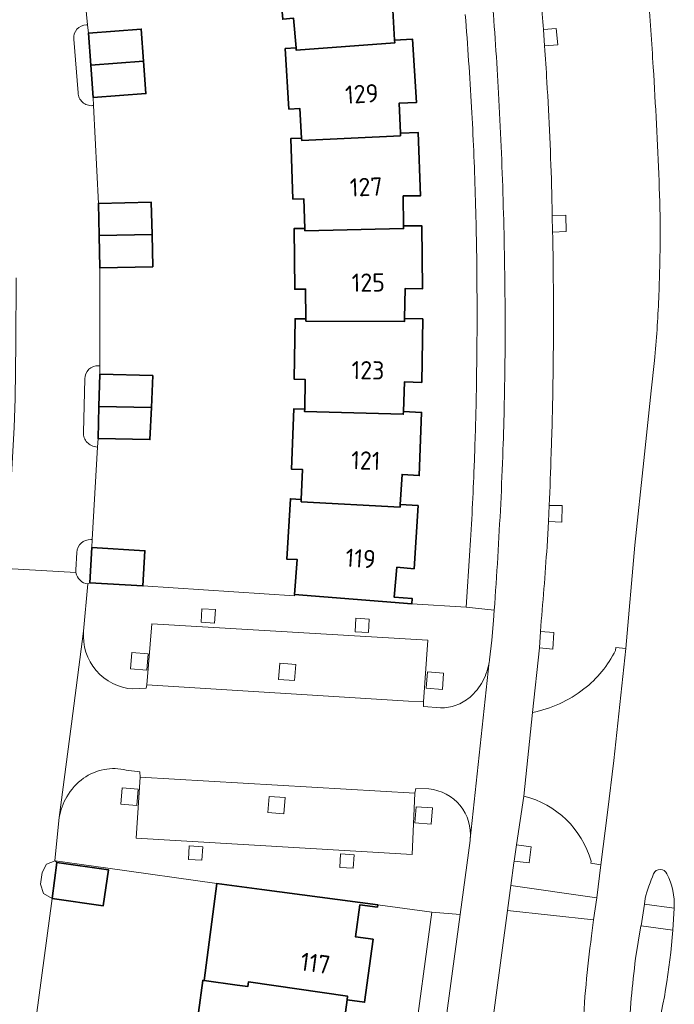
# Model space of a CAD drawing. Extents: x 150256 to 156914, y 461459 to 469481.
# Tile 658 of 731: x 154814 to 154862, y 468110 to 468183. Entities that reach past the tile are written whole.
import ezdxf
from ezdxf.enums import TextEntityAlignment as Align

# ---------------------------------------------------------------- set-up
doc = ezdxf.new("R2010")
doc.units = 0
doc.header["$LTSCALE"] = 0.75
for name, color, linetype, lineweight in [('B-RO-GR-GROENVOORZIENING-GV', 251, 'CONTINUOUS', 18), ('B-RO-IE-TERREINAFSCHEIDING_KUNSTMATIG_MUUR-G', 251, 'IE-TERREINAFSCHEIDING-KUNSTMATIG-DICHT', 18), ('B-RO-OG-BEBOUWING-GV', 6, 'CONTINUOUS', 35), ('B-RO-OG-BEBOUWING-T18', 1, 'CONTINUOUS', 18), ('B-RO-OG-TERREIN_CULTUURSCHEIDING-GV', 251, 'CONTINUOUS', 18), ('B-RO-VH-VERHARDING_ASFALT-GV', 251, 'CONTINUOUS', 18), ('B-RO-VH-VERHARDING_BETONSTRAATSTEEN-GV', 251, 'CONTINUOUS', 18), ('B-RO-VH-VERHARDING_TEGEL-GV', 251, 'CONTINUOUS', 18)]:
    doc.layers.add(name, color=color, linetype=linetype, lineweight=lineweight)
doc.styles.add('NLCS-ISO-M200-T18', font='NLCS-ISO.ttf', dxfattribs={"height": 360})
doc.linetypes.add('IE-TERREINAFSCHEIDING-KUNSTMATIG-DICHT', pattern='A,8,-1,[82,NLCS.SHX,S=0.75,R=90,X=0,Y=0],-1', length=10)

msp = doc.modelspace()

# ---------------------------------------------------------------- linework, layer by layer
at = {"layer": 'B-RO-GR-GROENVOORZIENING-GV'}
for points in [[(154827.018, 468139.431), (154826.959, 468138.432), (154827.957, 468138.373), (154828.016, 468139.372)], [(154827.018, 468139.431), (154826.959, 468138.432), (154827.957, 468138.373), (154828.016, 468139.372)], [(154838.411, 468138.733), (154838.352, 468137.735), (154839.35, 468137.676), (154839.409, 468138.674)], [(154838.411, 468138.733), (154838.352, 468137.735), (154839.35, 468137.676), (154839.409, 468138.674)], [(154821.833, 468136.194), (154821.737, 468134.998), (154822.934, 468134.902), (154823.029, 468136.1)], [(154821.833, 468136.194), (154821.737, 468134.998), (154822.934, 468134.902), (154823.029, 468136.1)], [(154832.775, 468135.409), (154832.68, 468134.212), (154833.877, 468134.117), (154833.972, 468135.314)], [(154832.775, 468135.409), (154832.68, 468134.212), (154833.877, 468134.117), (154833.972, 468135.314)], [(154843.717, 468134.76), (154843.622, 468133.564), (154844.819, 468133.468), (154844.913, 468134.666)], [(154843.717, 468134.76), (154843.622, 468133.564), (154844.819, 468133.468), (154844.913, 468134.666)], [(154821.108, 468126.181), (154821.013, 468124.984), (154822.21, 468124.888), (154822.305, 468126.086)], [(154821.108, 468126.181), (154821.013, 468124.984), (154822.21, 468124.888), (154822.305, 468126.086)], [(154831.988, 468125.556), (154831.892, 468124.359), (154833.089, 468124.263), (154833.184, 468125.461)], [(154831.988, 468125.556), (154831.892, 468124.359), (154833.089, 468124.263), (154833.184, 468125.461)], [(154842.883, 468124.791), (154842.788, 468123.594), (154843.985, 468123.499), (154844.08, 468124.696)], [(154842.883, 468124.791), (154842.788, 468123.594), (154843.985, 468123.499), (154844.08, 468124.696)], [(154826.083, 468121.888), (154826.024, 468120.89), (154827.022, 468120.831), (154827.081, 468121.829)], [(154826.083, 468121.888), (154826.024, 468120.89), (154827.022, 468120.831), (154827.081, 468121.829)], [(154837.281, 468121.297), (154837.222, 468120.298), (154838.22, 468120.239), (154838.279, 468121.238)], [(154837.281, 468121.297), (154837.222, 468120.298), (154838.22, 468120.239), (154838.279, 468121.238)]]:
    msp.add_lwpolyline(points, close=True, dxfattribs=at)
at = {"layer": 'B-RO-IE-TERREINAFSCHEIDING_KUNSTMATIG_MUUR-G'}
for points in [[(154833.873, 468140.381), (154822.644, 468141.12)], [(154833.873, 468140.381), (154822.644, 468141.12)], [(154833.881, 468140.482), (154833.873, 468140.381)], [(154833.881, 468140.482), (154833.873, 468140.381)], [(154828.129, 468119.117), (154820.041, 468120.242)], [(154828.129, 468119.117), (154820.041, 468120.242)]]:
    msp.add_lwpolyline(points, dxfattribs=at)
at = {"layer": 'B-RO-OG-BEBOUWING-GV'}
for points in [[(154840.675, 468188.325), (154840.692, 468188.121), (154833.436, 468187.417), (154833.417, 468187.586), (154832.623, 468187.519), (154833.004, 468183.05), (154833.8, 468183.118), (154833.987, 468180.925), (154834.001, 468180.755), (154841.294, 468181.294), (154841.282, 468181.498), (154841.148, 468183.708), (154842.423, 468183.778), (154842.023, 468188.431)], [(154840.675, 468188.325), (154840.692, 468188.121), (154833.436, 468187.417), (154833.417, 468187.586), (154832.623, 468187.519), (154833.004, 468183.05), (154833.8, 468183.118), (154833.987, 468180.925), (154834.001, 468180.755), (154841.294, 468181.294), (154841.282, 468181.498), (154841.148, 468183.708), (154842.423, 468183.778), (154842.023, 468188.431)], [(154818.79, 468179.644), (154822.699, 468179.933), (154822.524, 468182.315), (154818.615, 468182.028)], [(154818.79, 468179.644), (154822.699, 468179.933), (154822.524, 468182.315), (154818.615, 468182.028)], [(154841.282, 468181.498), (154841.294, 468181.294), (154834.001, 468180.755), (154833.987, 468180.925), (154833.192, 468180.876), (154833.462, 468176.399), (154834.261, 468176.448), (154834.395, 468174.25), (154834.405, 468174.08), (154841.714, 468174.425), (154841.707, 468174.624), (154841.624, 468176.838), (154842.902, 468176.878), (154842.609, 468181.572)], [(154841.282, 468181.498), (154841.294, 468181.294), (154834.001, 468180.755), (154833.987, 468180.925), (154833.192, 468180.876), (154833.462, 468176.399), (154834.261, 468176.448), (154834.395, 468174.25), (154834.405, 468174.08), (154841.714, 468174.425), (154841.707, 468174.624), (154841.624, 468176.838), (154842.902, 468176.878), (154842.609, 468181.572)], [(154822.699, 468179.933), (154818.79, 468179.644), (154818.965, 468177.262), (154822.874, 468177.549)], [(154822.699, 468179.933), (154818.79, 468179.644), (154818.965, 468177.262), (154822.874, 468177.549)], [(154841.707, 468174.624), (154841.714, 468174.425), (154834.405, 468174.08), (154834.395, 468174.25), (154833.597, 468174.222), (154833.758, 468169.739), (154834.558, 468169.769), (154834.636, 468167.568), (154834.642, 468167.397), (154841.946, 468167.561), (154841.944, 468167.763), (154841.92, 468169.982), (154843.2, 468169.988), (154843.031, 468174.667)], [(154841.707, 468174.624), (154841.714, 468174.425), (154834.405, 468174.08), (154834.395, 468174.25), (154833.597, 468174.222), (154833.758, 468169.739), (154834.558, 468169.769), (154834.636, 468167.568), (154834.642, 468167.397), (154841.946, 468167.561), (154841.944, 468167.763), (154841.92, 468169.982), (154843.2, 468169.988), (154843.031, 468174.667)], [(154819.404, 468167.039), (154823.323, 468167.123), (154823.27, 468169.505), (154819.351, 468169.418)], [(154819.404, 468167.039), (154823.323, 468167.123), (154823.27, 468169.505), (154819.351, 468169.418)], [(154841.944, 468167.763), (154841.946, 468167.561), (154834.642, 468167.397), (154834.636, 468167.568), (154833.839, 468167.559), (154833.888, 468163.074), (154834.688, 468163.083), (154834.713, 468160.881), (154834.715, 468160.711), (154842.019, 468160.698), (154842.022, 468160.903), (154842.057, 468163.119), (154843.335, 468163.091), (154843.29, 468167.771)], [(154841.944, 468167.763), (154841.946, 468167.561), (154834.642, 468167.397), (154834.636, 468167.568), (154833.839, 468167.559), (154833.888, 468163.074), (154834.688, 468163.083), (154834.713, 468160.881), (154834.715, 468160.711), (154842.019, 468160.698), (154842.022, 468160.903), (154842.057, 468163.119), (154843.335, 468163.091), (154843.29, 468167.771)], [(154823.323, 468167.123), (154819.404, 468167.039), (154819.457, 468164.647), (154823.376, 468164.734)], [(154823.323, 468167.123), (154819.404, 468167.039), (154819.457, 468164.647), (154823.376, 468164.734)], [(154842.022, 468160.903), (154842.019, 468160.698), (154834.715, 468160.711), (154834.713, 468160.881), (154833.915, 468160.893), (154833.855, 468156.408), (154834.655, 468156.398), (154834.625, 468154.196), (154834.623, 468154.024), (154841.922, 468153.821), (154841.93, 468154.024), (154842.017, 468156.231), (154843.294, 468156.181), (154843.359, 468160.876)], [(154842.022, 468160.903), (154842.019, 468160.698), (154834.715, 468160.711), (154834.713, 468160.881), (154833.915, 468160.893), (154833.855, 468156.408), (154834.655, 468156.398), (154834.625, 468154.196), (154834.623, 468154.024), (154841.922, 468153.821), (154841.93, 468154.024), (154842.017, 468156.231), (154843.294, 468156.181), (154843.359, 468160.876)], [(154819.459, 468156.786), (154819.394, 468154.397), (154823.275, 468154.334), (154823.378, 468156.68)], [(154819.459, 468156.786), (154819.394, 468154.397), (154823.275, 468154.334), (154823.378, 468156.68)], [(154819.394, 468154.397), (154819.33, 468152.019), (154823.17, 468151.946), (154823.275, 468154.334)], [(154819.394, 468154.397), (154819.33, 468152.019), (154823.17, 468151.946), (154823.275, 468154.334)], [(154834.372, 468147.523), (154834.365, 468147.352), (154841.685, 468146.961), (154841.697, 468147.158), (154841.832, 468149.374), (154843.11, 468149.289), (154843.276, 468153.965), (154841.93, 468154.024), (154841.922, 468153.821), (154834.623, 468154.024), (154834.625, 468154.196), (154833.828, 468154.226), (154833.657, 468149.759), (154834.457, 468149.741)], [(154834.372, 468147.523), (154834.365, 468147.352), (154841.685, 468146.961), (154841.697, 468147.158), (154841.832, 468149.374), (154843.11, 468149.289), (154843.276, 468153.965), (154841.93, 468154.024), (154841.922, 468153.821), (154834.623, 468154.024), (154834.625, 468154.196), (154833.828, 468154.226), (154833.657, 468149.759), (154834.457, 468149.741)], [(154841.697, 468147.158), (154841.685, 468146.961), (154834.365, 468147.352), (154834.372, 468147.523), (154833.574, 468147.575), (154833.294, 468143.114), (154834.08, 468143.074), (154833.881, 468140.482), (154842.555, 468139.811), (154842.585, 468140.19), (154841.259, 468140.292), (154841.454, 468142.507), (154842.725, 468142.395), (154843.024, 468147.071)], [(154841.697, 468147.158), (154841.685, 468146.961), (154834.365, 468147.352), (154834.372, 468147.523), (154833.574, 468147.575), (154833.294, 468143.114), (154834.08, 468143.074), (154833.881, 468140.482), (154842.555, 468139.811), (154842.585, 468140.19), (154841.259, 468140.292), (154841.454, 468142.507), (154842.725, 468142.395), (154843.024, 468147.071)], [(154818.869, 468143.955), (154818.72, 468141.348), (154822.644, 468141.12), (154822.793, 468143.731)], [(154818.869, 468143.955), (154818.72, 468141.348), (154822.644, 468141.12), (154822.793, 468143.731)], [(154816.285, 468120.664), (154815.932, 468118.007), (154819.718, 468117.47), (154820.095, 468120.123)], [(154816.285, 468120.664), (154815.932, 468118.007), (154819.718, 468117.47), (154820.095, 468120.123)], [(154830.428, 468111.493), (154830.475, 468111.838), (154837.799, 468110.774), (154837.762, 468110.503), (154839.06, 468110.328), (154839.688, 468114.986), (154838.391, 468115.161), (154838.711, 468117.54), (154840.009, 468117.365), (154840.035, 468117.543), (154831.448, 468118.678), (154828.129, 468119.117), (154827.179, 468111.931), (154829.635, 468111.6)], [(154830.428, 468111.493), (154830.475, 468111.838), (154837.799, 468110.774), (154837.762, 468110.503), (154839.06, 468110.328), (154839.688, 468114.986), (154838.391, 468115.161), (154838.711, 468117.54), (154840.009, 468117.365), (154840.035, 468117.543), (154831.448, 468118.678), (154828.129, 468119.117), (154827.179, 468111.931), (154829.635, 468111.6)], [(154837.762, 468110.503), (154837.799, 468110.774), (154830.475, 468111.838), (154830.428, 468111.493), (154829.635, 468111.6), (154827.179, 468111.931), (154827.084, 468111.944), (154826.765, 468109.578), (154829.316, 468109.233), (154828.736, 468104.94), (154828.712, 468104.762), (154829.505, 468104.655), (154829.549, 468104.98), (154836.873, 468103.916), (154836.839, 468103.665), (154838.137, 468103.49), (154838.763, 468108.128), (154837.465, 468108.304)], [(154837.762, 468110.503), (154837.799, 468110.774), (154830.475, 468111.838), (154830.428, 468111.493), (154829.635, 468111.6), (154827.179, 468111.931), (154827.084, 468111.944), (154826.765, 468109.578), (154829.316, 468109.233), (154828.736, 468104.94), (154828.712, 468104.762), (154829.505, 468104.655), (154829.549, 468104.98), (154836.873, 468103.916), (154836.839, 468103.665), (154838.137, 468103.49), (154838.763, 468108.128), (154837.465, 468108.304)]]:
    msp.add_lwpolyline(points, close=True, dxfattribs=at)
at = {"layer": 'B-RO-OG-TERREIN_CULTUURSCHEIDING-GV'}
for points in [[(154851.912, 468186.939, -0.004745), (154852.298, 468182.282)], [(154851.912, 468186.939, -0.004745), (154852.298, 468182.282)], [(154860.428, 468179.493, 0.005112), (154860.034, 468184.984)], [(154860.428, 468179.493, 0.005112), (154860.034, 468184.984)], [(154852.385, 468181.075, -0.002253), (154852.555, 468178.423)], [(154852.385, 468181.075, -0.002253), (154852.555, 468178.423)], [(154860.858, 468171.076, 0.005232), (154860.428, 468179.493)], [(154860.858, 468171.076, 0.005232), (154860.428, 468179.493)], [(154852.555, 468178.423, -0.008158), (154852.914, 468170.215)], [(154852.555, 468178.423, -0.008158), (154852.914, 468170.215)], [(154860.938, 468167.006, 0.010807), (154860.858, 468171.076)], [(154860.938, 468167.006, 0.010807), (154860.858, 468171.076)], [(154852.982, 468167.305, -0.004989), (154853.042, 468160.89)], [(154852.982, 468167.305, -0.004989), (154853.042, 468160.89)], [(154860.833, 468162.396, 0.010633), (154860.938, 468167.006)], [(154860.833, 468162.396, 0.010633), (154860.938, 468167.006)], [(154860.533, 468157.795, 0.010864), (154860.833, 468162.396)], [(154860.533, 468157.795, 0.010864), (154860.833, 468162.396)], [(154853.042, 468160.89, -0.007123), (154852.922, 468152.468)], [(154853.042, 468160.89, -0.007123), (154852.922, 468152.468)], [(154852.875, 468150.933, -0.003373), (154852.722, 468147.085)], [(154852.875, 468150.933, -0.003373), (154852.722, 468147.085)], [(154852.566, 468144.052, -0.004932), (154852.073, 468137.757)], [(154852.566, 468144.052, -0.004932), (154852.073, 468137.757)], [(154856.624, 468134.792, 0.057647), (154857.632, 468136.352)], [(154856.624, 468134.792, 0.057647), (154857.632, 468136.352)], [(154855.29, 468133.499, 0.057484), (154856.624, 468134.792)], [(154855.29, 468133.499, 0.057484), (154856.624, 468134.792)], [(154853.487, 468132.413, 0.057769), (154855.29, 468133.499)], [(154853.487, 468132.413, 0.057769), (154855.29, 468133.499)], [(154851.486, 468131.761, 0.057854), (154853.487, 468132.413)], [(154851.486, 468131.761, 0.057854), (154853.487, 468132.413)], [(154855.822, 468120.769, 0.266572), (154850.856, 468125.579)], [(154855.822, 468120.769, 0.266572), (154850.856, 468125.579)], [(154855.205, 468108.037, -0.021833), (154855.856, 468115.227)], [(154855.205, 468108.037, -0.021833), (154855.856, 468115.227)]]:
    msp.add_lwpolyline(points, format="xyb", dxfattribs=at)
for points in [[(154852.298, 468182.282), (154852.316, 468182.284), (154853.236, 468182.361), (154853.364, 468181.157), (154852.385, 468181.075)], [(154852.298, 468182.282), (154852.316, 468182.284), (154853.236, 468182.361), (154853.364, 468181.157), (154852.385, 468181.075)], [(154852.914, 468170.215), (154852.956, 468168.534), (154853.964, 468168.562), (154853.976, 468167.343), (154852.982, 468167.305)], [(154852.914, 468170.215), (154852.956, 468168.534), (154853.964, 468168.562), (154853.976, 468167.343), (154852.982, 468167.305)], [(154857.632, 468136.352), (154857.67, 468136.575), (154858.388, 468136.487), (154859.072, 468144.151), (154859.737, 468150.409), (154860.284, 468155.556), (154860.533, 468157.795)], [(154857.632, 468136.352), (154857.67, 468136.575), (154858.388, 468136.487), (154859.072, 468144.151), (154859.737, 468150.409), (154860.284, 468155.556), (154860.533, 468157.795)], [(154852.922, 468152.468), (154852.875, 468150.933)], [(154852.922, 468152.468), (154852.875, 468150.933)], [(154852.722, 468147.085), (154853.691, 468147.07), (154853.659, 468145.85), (154852.664, 468145.887), (154852.566, 468144.052)], [(154852.722, 468147.085), (154853.691, 468147.07), (154853.659, 468145.85), (154852.664, 468145.887), (154852.566, 468144.052)], [(154852.073, 468137.757), (154853.076, 468137.668), (154852.989, 468136.444), (154852.005, 468136.54), (154851.486, 468131.761)], [(154852.073, 468137.757), (154853.076, 468137.668), (154852.989, 468136.444), (154852.005, 468136.54), (154851.486, 468131.761)], [(154850.856, 468125.579), (154850.314, 468121.968)], [(154850.856, 468125.579), (154850.314, 468121.968)], [(154850.314, 468121.968), (154851.401, 468121.825), (154851.234, 468120.636), (154850.135, 468120.77), (154850.114, 468120.633), (154849.89, 468118.956), (154856.242, 468118.057), (154856.556, 468120.496), (154855.81, 468120.608), (154855.822, 468120.769)], [(154850.314, 468121.968), (154851.401, 468121.825), (154851.234, 468120.636), (154850.135, 468120.77), (154850.114, 468120.633), (154849.89, 468118.956), (154856.242, 468118.057), (154856.556, 468120.496), (154855.81, 468120.608), (154855.822, 468120.769)], [(154855.856, 468115.227), (154856, 468116.412), (154849.644, 468117.121), (154847.869, 468103.849), (154848.948, 468103.66), (154848.799, 468102.497), (154847.705, 468102.626), (154845.535, 468086.405), (154846.598, 468086.239), (154846.428, 468085.051), (154845.371, 468085.175), (154842.653, 468064.863), (154843.692, 468064.696), (154843.53, 468063.511), (154842.489, 468063.635), (154841.175, 468053.811), (154840.406, 468048.066)], [(154855.856, 468115.227), (154856, 468116.412), (154849.644, 468117.121), (154847.869, 468103.849), (154848.948, 468103.66), (154848.799, 468102.497), (154847.705, 468102.626), (154845.535, 468086.405), (154846.598, 468086.239), (154846.428, 468085.051), (154845.371, 468085.175), (154842.653, 468064.863), (154843.692, 468064.696), (154843.53, 468063.511), (154842.489, 468063.635), (154841.175, 468053.811), (154840.406, 468048.066)]]:
    msp.add_lwpolyline(points, dxfattribs=at)
at = {"layer": 'B-RO-VH-VERHARDING_ASFALT-GV'}
for points in [[(154852.298, 468182.282, 0.004745), (154851.912, 468186.939)], [(154852.298, 468182.282, 0.004745), (154851.912, 468186.939)], [(154860.034, 468184.984, -0.005112), (154860.428, 468179.493)], [(154860.034, 468184.984, -0.005112), (154860.428, 468179.493)], [(154848.484, 468184.744, -0.006824), (154848.977, 468177.567)], [(154848.977, 468177.567, 0.006824), (154848.484, 468184.744)], [(154848.484, 468184.744, -0.006824), (154848.977, 468177.567)], [(154848.977, 468177.567, 0.006824), (154848.484, 468184.744)], [(154846.512, 468183.387, -0.005831), (154846.974, 468176.535)], [(154846.512, 468183.387, -0.005831), (154846.974, 468176.535)], [(154852.555, 468178.423, 0.002253), (154852.385, 468181.075)], [(154852.555, 468178.423, 0.002253), (154852.385, 468181.075)], [(154860.428, 468179.493, -0.005232), (154860.858, 468171.076)], [(154860.428, 468179.493, -0.005232), (154860.858, 468171.076)], [(154852.914, 468170.215, 0.008158), (154852.555, 468178.423)], [(154852.914, 468170.215, 0.008158), (154852.555, 468178.423)], [(154848.977, 468177.567, -0.006336), (154849.315, 468169.677)], [(154849.315, 468169.677, 0.006336), (154848.977, 468177.567)], [(154848.977, 468177.567, -0.006336), (154849.315, 468169.677)], [(154849.315, 468169.677, 0.006336), (154848.977, 468177.567)], [(154846.974, 468176.535, -0.006649), (154847.255, 468170.067)], [(154846.974, 468176.535, -0.006649), (154847.255, 468170.067)], [(154860.858, 468171.076, -0.010807), (154860.938, 468167.006)], [(154860.858, 468171.076, -0.010807), (154860.938, 468167.006)], [(154847.255, 468170.067, -0.006201), (154847.378, 468163.454)], [(154847.255, 468170.067, -0.006201), (154847.378, 468163.454)], [(154849.315, 468169.677, -0.006152), (154849.46, 468161.712)], [(154849.46, 468161.712, 0.006152), (154849.315, 468169.677)], [(154849.315, 468169.677, -0.006152), (154849.46, 468161.712)], [(154849.46, 468161.712, 0.006152), (154849.315, 468169.677)], [(154853.042, 468160.89, 0.004989), (154852.982, 468167.305)], [(154853.042, 468160.89, 0.004989), (154852.982, 468167.305)], [(154860.938, 468167.006, -0.010633), (154860.833, 468162.396)], [(154860.938, 468167.006, -0.010633), (154860.833, 468162.396)], [(154847.378, 468163.454, -0.00575), (154847.342, 468156.15)], [(154847.378, 468163.454, -0.00575), (154847.342, 468156.15)], [(154860.833, 468162.396, -0.010864), (154860.533, 468157.795)], [(154860.833, 468162.396, -0.010864), (154860.533, 468157.795)], [(154849.46, 468161.712, -0.007082), (154849.402, 468154.651)], [(154849.402, 468154.651, 0.007082), (154849.46, 468161.712)], [(154849.46, 468161.712, -0.007082), (154849.402, 468154.651)], [(154849.402, 468154.651, 0.007082), (154849.46, 468161.712)], [(154852.922, 468152.468, 0.007123), (154853.042, 468160.89)], [(154852.922, 468152.468, 0.007123), (154853.042, 468160.89)], [(154847.342, 468156.15, -0.00459), (154847.222, 468151.36)], [(154847.342, 468156.15, -0.00459), (154847.222, 468151.36)], [(154849.402, 468154.651, -0.003197), (154849.305, 468151.204)], [(154849.305, 468151.204, 0.003197), (154849.402, 468154.651)], [(154849.402, 468154.651, -0.003197), (154849.305, 468151.204)], [(154849.305, 468151.204, 0.003197), (154849.402, 468154.651)], [(154847.222, 468151.36, -0.002143), (154847.171, 468149.945)], [(154847.222, 468151.36, -0.002143), (154847.171, 468149.945)], [(154849.305, 468151.204, -0.003726), (154849.134, 468147.186)], [(154849.134, 468147.186, 0.003726), (154849.305, 468151.204)], [(154849.305, 468151.204, -0.003726), (154849.134, 468147.186)], [(154849.134, 468147.186, 0.003726), (154849.305, 468151.204)], [(154852.722, 468147.085, 0.003373), (154852.875, 468150.933)], [(154852.722, 468147.085, 0.003373), (154852.875, 468150.933)], [(154847.171, 468149.945, -0.00564), (154846.862, 468143.746)], [(154847.171, 468149.945, -0.00564), (154846.862, 468143.746)], [(154849.134, 468147.186, -0.005589), (154848.656, 468139.32)], [(154848.656, 468139.32, 0.005589), (154849.134, 468147.186)], [(154849.134, 468147.186, -0.005589), (154848.656, 468139.32)], [(154848.656, 468139.32, 0.005589), (154849.134, 468147.186)], [(154852.073, 468137.757, 0.004932), (154852.566, 468144.052)], [(154852.073, 468137.757, 0.004932), (154852.566, 468144.052)], [(154860.452, 468119.828, -0.666338), (154861.444, 468119.817)], [(154860.452, 468119.828, -0.666338), (154861.444, 468119.817)], [(154859.819, 468117.992, -0.029795), (154860.452, 468119.828)], [(154859.819, 468117.992, -0.029795), (154860.452, 468119.828)], [(154861.444, 468119.817, -0.123547), (154861.985, 468117.285)], [(154861.444, 468119.817, -0.123547), (154861.985, 468117.285)], [(154855.856, 468115.227, 0.021833), (154855.205, 468108.037)], [(154855.856, 468115.227, 0.021833), (154855.205, 468108.037)], [(154861.883, 468115.659, -0.043491), (154860.427, 468106.965)], [(154861.883, 468115.659, -0.043491), (154860.427, 468106.965)], [(154858.642, 468107.658, -0.026758), (154859.126, 468113.563)], [(154858.642, 468107.658, -0.026758), (154859.126, 468113.563)]]:
    msp.add_lwpolyline(points, format="xyb", dxfattribs=at)
for points in [[(154852.385, 468181.075), (154852.298, 468182.282)], [(154852.385, 468181.075), (154852.298, 468182.282)], [(154852.982, 468167.305), (154852.956, 468168.534), (154852.914, 468170.215)], [(154852.982, 468167.305), (154852.956, 468168.534), (154852.914, 468170.215)], [(154860.533, 468157.795), (154860.284, 468155.556), (154859.737, 468150.409), (154859.072, 468144.151), (154858.388, 468136.487), (154857.959, 468132.342), (154857.501, 468128.204), (154857.052, 468124.351), (154856.556, 468120.496), (154856.242, 468118.057), (154856, 468116.412), (154855.856, 468115.227)], [(154860.533, 468157.795), (154860.284, 468155.556), (154859.737, 468150.409), (154859.072, 468144.151), (154858.388, 468136.487), (154857.959, 468132.342), (154857.501, 468128.204), (154857.052, 468124.351), (154856.556, 468120.496), (154856.242, 468118.057), (154856, 468116.412), (154855.856, 468115.227)], [(154852.875, 468150.933), (154852.922, 468152.468)], [(154852.875, 468150.933), (154852.922, 468152.468)], [(154852.566, 468144.052), (154852.664, 468145.887), (154852.722, 468147.085)], [(154852.566, 468144.052), (154852.664, 468145.887), (154852.722, 468147.085)], [(154846.862, 468143.746), (154846.582, 468139.542), (154848.656, 468139.32)], [(154846.862, 468143.746), (154846.582, 468139.542), (154848.656, 468139.32)], [(154848.656, 468139.32), (154848.601, 468138.567), (154848.475, 468137.106), (154848.314, 468135.649), (154848.294, 468135.555), (154848.287, 468135.508), (154846.879, 468122.383), (154846.871, 468122.296), (154846.129, 468116.813), (154837.664, 468054.284), (154830.315, 468000), (154829.89, 467996.928), (154829.882, 467996.889), (154829.15, 467991.871)], [(154848.656, 468139.32), (154848.601, 468138.567), (154848.475, 468137.106), (154848.314, 468135.649), (154848.294, 468135.555), (154848.287, 468135.508), (154846.879, 468122.383), (154846.871, 468122.296), (154846.129, 468116.813), (154837.664, 468054.284), (154830.315, 468000), (154829.89, 467996.928), (154829.882, 467996.889), (154829.15, 467991.871)], [(154847.869, 468103.849), (154849.644, 468117.121), (154849.89, 468118.956), (154850.114, 468120.633), (154850.135, 468120.77), (154850.314, 468121.968), (154850.856, 468125.579), (154851.486, 468131.761), (154852.005, 468136.54), (154852.073, 468137.757)], [(154847.869, 468103.849), (154849.644, 468117.121), (154849.89, 468118.956), (154850.114, 468120.633), (154850.135, 468120.77), (154850.314, 468121.968), (154850.856, 468125.579), (154851.486, 468131.761), (154852.005, 468136.54), (154852.073, 468137.757)], [(154859.126, 468113.563), (154859.514, 468115.97), (154859.523, 468115.969), (154859.784, 468117.578), (154859.819, 468117.992)], [(154859.126, 468113.563), (154859.514, 468115.97), (154859.523, 468115.969), (154859.784, 468117.578), (154859.819, 468117.992)], [(154861.985, 468117.285), (154861.883, 468115.659)], [(154861.985, 468117.285), (154861.883, 468115.659)]]:
    msp.add_lwpolyline(points, dxfattribs=at)
at = {"layer": 'B-RO-VH-VERHARDING_BETONSTRAATSTEEN-GV'}
for points in [[(154818.469, 468182.634), (154818.555, 468182.639), (154817.852, 468189.818), (154817.56, 468192.187), (154817.268, 468194.549), (154816.296, 468201.156)], [(154818.469, 468182.634), (154818.555, 468182.639), (154817.852, 468189.818), (154817.56, 468192.187), (154817.268, 468194.549), (154816.296, 468201.156)], [(154818.79, 468179.644), (154818.615, 468182.028), (154818.555, 468182.639), (154818.469, 468182.634)], [(154818.79, 468179.644), (154818.615, 468182.028), (154818.555, 468182.639), (154818.469, 468182.634)], [(154817.844, 468177.607), (154817.525, 468181.574)], [(154817.525, 468181.574), (154817.844, 468177.607)], [(154817.844, 468177.607), (154817.525, 468181.574)], [(154817.525, 468181.574), (154817.844, 468177.607)], [(154818.909, 468176.656), (154818.995, 468176.66), (154818.965, 468177.262), (154818.79, 468179.644)], [(154818.909, 468176.656), (154818.995, 468176.66), (154818.965, 468177.262), (154818.79, 468179.644)], [(154819.372, 468157.406), (154819.459, 468157.403), (154819.457, 468164.647), (154819.404, 468167.039), (154819.351, 468169.418), (154818.995, 468176.66), (154818.909, 468176.656)], [(154819.372, 468157.406), (154819.459, 468157.403), (154819.457, 468164.647), (154819.404, 468167.039), (154819.351, 468169.418), (154818.995, 468176.66), (154818.909, 468176.656)], [(154813.27, 468163.916), (154813.248, 468159.075), (154813.185, 468154.987), (154813.128, 468152.849), (154812.587, 468143.15), (154812.541, 468142.418), (154817.694, 468142.118)], [(154813.27, 468163.916), (154813.248, 468159.075), (154813.185, 468154.987), (154813.128, 468152.849), (154812.587, 468143.15), (154812.541, 468142.418), (154817.694, 468142.118)], [(154819.294, 468151.39), (154819.33, 468152.019), (154819.394, 468154.397), (154819.459, 468156.786), (154819.459, 468157.403), (154819.372, 468157.406)], [(154819.294, 468151.39), (154819.33, 468152.019), (154819.394, 468154.397), (154819.459, 468156.786), (154819.459, 468157.403), (154819.372, 468157.406)], [(154818.239, 468152.465), (154818.344, 468156.438)], [(154818.344, 468156.438), (154818.239, 468152.465)], [(154818.239, 468152.465), (154818.344, 468156.438)], [(154818.344, 468156.438), (154818.239, 468152.465)], [(154818.803, 468144.552), (154818.903, 468144.551), (154819.294, 468151.39)], [(154818.803, 468144.552), (154818.903, 468144.551), (154819.294, 468151.39)], [(154818.72, 468141.348), (154818.869, 468143.955), (154818.903, 468144.551), (154818.803, 468144.552)], [(154818.72, 468141.348), (154818.869, 468143.955), (154818.903, 468144.551), (154818.803, 468144.552)], [(154817.685, 468142.319), (154817.751, 468143.601)], [(154817.751, 468143.601), (154817.685, 468142.319)], [(154817.685, 468142.319), (154817.751, 468143.601)], [(154817.751, 468143.601), (154817.685, 468142.319)], [(154817.694, 468142.118), (154812.541, 468142.418)], [(154817.694, 468142.118), (154812.541, 468142.418)], [(154816.137, 468120.798), (154816.428, 468123.777), (154816.46, 468123.999), (154817.363, 468130.924), (154818.261, 468137.771), (154818.583, 468141.27)], [(154816.137, 468120.798), (154816.428, 468123.777), (154816.46, 468123.999), (154817.363, 468130.924), (154818.261, 468137.771), (154818.583, 468141.27)], [(154818.72, 468141.348), (154818.583, 468141.27), (154818.261, 468137.771)], [(154818.72, 468141.348), (154818.583, 468141.27), (154818.261, 468137.771)], [(154818.583, 468141.27), (154818.72, 468141.348)], [(154818.583, 468141.27), (154818.72, 468141.348)], [(154848.287, 468135.508), (154848.294, 468135.555), (154848.314, 468135.649), (154848.475, 468137.106), (154848.601, 468138.567), (154848.656, 468139.32), (154846.582, 468139.542), (154842.555, 468139.811), (154833.881, 468140.482), (154833.873, 468140.381), (154822.644, 468141.12), (154818.72, 468141.348)], [(154848.287, 468135.508), (154848.294, 468135.555), (154848.314, 468135.649), (154848.475, 468137.106), (154848.601, 468138.567), (154848.656, 468139.32), (154846.582, 468139.542), (154842.555, 468139.811), (154833.881, 468140.482), (154833.873, 468140.381), (154822.644, 468141.12), (154818.72, 468141.348)], [(154821.912, 468133.501), (154822.894, 468133.556), (154822.934, 468133.809), (154823.32, 468138.33), (154843.745, 468137.123), (154843.43, 468132.555), (154843.425, 468132.196), (154844.676, 468132.106)], [(154821.912, 468133.501), (154822.894, 468133.556), (154822.934, 468133.809), (154823.32, 468138.33), (154843.745, 468137.123), (154843.43, 468132.555), (154843.425, 468132.196), (154844.676, 468132.106)], [(154818.261, 468137.771), (154817.363, 468130.924), (154816.46, 468123.999)], [(154818.261, 468137.771), (154817.363, 468130.924), (154816.46, 468123.999)], [(154855.822, 468120.769), (154855.81, 468120.608), (154856.556, 468120.496), (154857.052, 468124.351), (154857.501, 468128.204), (154857.959, 468132.342), (154858.388, 468136.487), (154857.67, 468136.575), (154857.632, 468136.352)], [(154855.822, 468120.769), (154855.81, 468120.608), (154856.556, 468120.496), (154857.052, 468124.351), (154857.501, 468128.204), (154857.959, 468132.342), (154858.388, 468136.487), (154857.67, 468136.575), (154857.632, 468136.352)], [(154846.879, 468122.383), (154848.287, 468135.508)], [(154846.879, 468122.383), (154848.287, 468135.508)], [(154844.676, 468132.106), (154843.425, 468132.196), (154843.43, 468132.555), (154842.301, 468132.587), (154822.934, 468133.809), (154822.894, 468133.556), (154821.912, 468133.501)], [(154844.676, 468132.106), (154843.425, 468132.196), (154843.43, 468132.555), (154842.301, 468132.587), (154822.934, 468133.809), (154822.894, 468133.556), (154821.912, 468133.501)], [(154851.486, 468131.761), (154850.856, 468125.579)], [(154851.486, 468131.761), (154850.856, 468125.579)], [(154843.826, 468126.102), (154842.858, 468126.14), (154842.778, 468125.787), (154842.572, 468121.244), (154822.159, 468122.475), (154822.457, 468126.982), (154822.416, 468127.375), (154821.414, 468127.506)], [(154821.414, 468127.506), (154822.416, 468127.375), (154822.457, 468126.982), (154842.778, 468125.787), (154842.858, 468126.14), (154843.826, 468126.102)], [(154843.826, 468126.102), (154842.858, 468126.14), (154842.778, 468125.787), (154842.572, 468121.244), (154822.159, 468122.475), (154822.457, 468126.982), (154822.416, 468127.375), (154821.414, 468127.506)], [(154821.414, 468127.506), (154822.416, 468127.375), (154822.457, 468126.982), (154842.778, 468125.787), (154842.858, 468126.14), (154843.826, 468126.102)], [(154816.428, 468123.777), (154816.137, 468120.798), (154816.146, 468120.797), (154820.041, 468120.242), (154828.129, 468119.117), (154831.448, 468118.678), (154840.035, 468117.543), (154844.029, 468117), (154846.129, 468116.813), (154846.871, 468122.296), (154846.879, 468122.383)], [(154816.428, 468123.777), (154816.137, 468120.798), (154816.146, 468120.797), (154820.041, 468120.242), (154828.129, 468119.117), (154831.448, 468118.678), (154840.035, 468117.543), (154844.029, 468117), (154846.129, 468116.813), (154846.871, 468122.296), (154846.879, 468122.383)], [(154816.46, 468123.999), (154816.428, 468123.777)], [(154816.46, 468123.999), (154816.428, 468123.777)], [(154808.462, 468108.579), (154808.214, 468106.4), (154814.263, 468105.573), (154814.476, 468107.17), (154814.747, 468109.198), (154815.932, 468118.007), (154815.292, 468118.364), (154815.079, 468119.058), (154815.194, 468119.933), (154815.514, 468120.533), (154816.145, 468120.791), (154816.137, 468120.798)], [(154808.462, 468108.579), (154808.214, 468106.4), (154814.263, 468105.573), (154814.476, 468107.17), (154814.747, 468109.198), (154815.932, 468118.007), (154815.292, 468118.364), (154815.079, 468119.058), (154815.194, 468119.933), (154815.514, 468120.533), (154816.145, 468120.791), (154816.137, 468120.798)], [(154859.819, 468117.992), (154859.784, 468117.578), (154861.985, 468117.285)], [(154859.819, 468117.992), (154859.784, 468117.578), (154861.985, 468117.285)], [(154861.883, 468115.659), (154859.523, 468115.969), (154859.514, 468115.97), (154859.126, 468113.563)], [(154861.883, 468115.659), (154859.523, 468115.969), (154859.514, 468115.97), (154859.126, 468113.563)]]:
    msp.add_lwpolyline(points, dxfattribs=at)
for points in [[(154817.525, 468181.574, -0.437163), (154818.469, 468182.634)], [(154818.469, 468182.634, 0.437163), (154817.525, 468181.574)], [(154817.525, 468181.574, -0.437163), (154818.469, 468182.634)], [(154818.469, 468182.634, 0.437163), (154817.525, 468181.574)], [(154817.94, 468177.222, -0.104522), (154817.844, 468177.607)], [(154817.844, 468177.607, 0.104522), (154817.94, 468177.222)], [(154817.94, 468177.222, -0.104522), (154817.844, 468177.607)], [(154817.844, 468177.607, 0.104522), (154817.94, 468177.222)], [(154818.18, 468176.904, -0.107432), (154817.94, 468177.222)], [(154817.94, 468177.222, 0.107432), (154818.18, 468176.904)], [(154818.18, 468176.904, -0.107432), (154817.94, 468177.222)], [(154817.94, 468177.222, 0.107432), (154818.18, 468176.904)], [(154818.519, 468176.706, -0.106161), (154818.18, 468176.904)], [(154818.18, 468176.904, 0.106161), (154818.519, 468176.706)], [(154818.519, 468176.706, -0.106161), (154818.18, 468176.904)], [(154818.18, 468176.904, 0.106161), (154818.519, 468176.706)], [(154818.909, 468176.656, -0.107892), (154818.519, 468176.706)], [(154818.519, 468176.706, 0.107892), (154818.909, 468176.656)], [(154818.909, 468176.656, -0.107892), (154818.519, 468176.706)], [(154818.519, 468176.706, 0.107892), (154818.909, 468176.656)], [(154818.344, 468156.438, -0.439874), (154819.372, 468157.406)], [(154819.372, 468157.406, 0.439874), (154818.344, 468156.438)], [(154818.344, 468156.438, -0.439874), (154819.372, 468157.406)], [(154819.372, 468157.406, 0.439874), (154818.344, 468156.438)], [(154818.312, 468152.077, -0.089932), (154818.239, 468152.465)], [(154818.239, 468152.465, 0.089932), (154818.312, 468152.077)], [(154818.312, 468152.077, -0.089932), (154818.239, 468152.465)], [(154818.239, 468152.465, 0.089932), (154818.312, 468152.077)], [(154818.522, 468151.742, -0.094099), (154818.312, 468152.077)], [(154818.312, 468152.077, 0.094099), (154818.522, 468151.742)], [(154818.522, 468151.742, -0.094099), (154818.312, 468152.077)], [(154818.312, 468152.077, 0.094099), (154818.522, 468151.742)], [(154818.831, 468151.512, -0.098126), (154818.522, 468151.742)], [(154818.522, 468151.742, 0.098126), (154818.831, 468151.512)], [(154818.831, 468151.512, -0.098126), (154818.522, 468151.742)], [(154818.522, 468151.742, 0.098126), (154818.831, 468151.512)], [(154819.294, 468151.39, -0.082599), (154818.831, 468151.512)], [(154818.831, 468151.512, 0.082599), (154819.294, 468151.39)], [(154819.294, 468151.39, -0.082599), (154818.831, 468151.512)], [(154818.831, 468151.512, 0.082599), (154819.294, 468151.39)], [(154817.751, 468143.601, -0.413859), (154818.803, 468144.552)], [(154818.803, 468144.552, 0.413859), (154817.751, 468143.601)], [(154817.751, 468143.601, -0.413859), (154818.803, 468144.552)], [(154818.803, 468144.552, 0.413859), (154817.751, 468143.601)], [(154817.694, 468142.118, -0.05484), (154817.685, 468142.319)], [(154817.685, 468142.319, 0.05484), (154817.694, 468142.118)], [(154817.694, 468142.118, -0.05484), (154817.685, 468142.319)], [(154817.685, 468142.319, 0.05484), (154817.694, 468142.118)], [(154818.583, 468141.27, -0.344832), (154817.694, 468142.118)], [(154817.694, 468142.118, 0.344832), (154818.583, 468141.27)], [(154818.583, 468141.27, -0.344832), (154817.694, 468142.118)], [(154817.694, 468142.118, 0.344832), (154818.583, 468141.27)], [(154818.261, 468137.771, 0.420284), (154821.912, 468133.501)], [(154821.912, 468133.501, -0.420284), (154818.261, 468137.771)], [(154818.261, 468137.771, 0.420284), (154821.912, 468133.501)], [(154821.912, 468133.501, -0.420284), (154818.261, 468137.771)], [(154857.632, 468136.352, -0.057647), (154856.624, 468134.792)], [(154857.632, 468136.352, -0.057647), (154856.624, 468134.792)], [(154847.81, 468134.082, 0.084753), (154848.287, 468135.508)], [(154848.287, 468135.508, -0.084753), (154847.81, 468134.082)], [(154847.81, 468134.082, 0.084753), (154848.287, 468135.508)], [(154848.287, 468135.508, -0.084753), (154847.81, 468134.082)], [(154856.624, 468134.792, -0.057484), (154855.29, 468133.499)], [(154856.624, 468134.792, -0.057484), (154855.29, 468133.499)], [(154846.843, 468132.882, 0.092725), (154847.81, 468134.082)], [(154847.81, 468134.082, -0.092725), (154846.843, 468132.882)], [(154846.843, 468132.882, 0.092725), (154847.81, 468134.082)], [(154847.81, 468134.082, -0.092725), (154846.843, 468132.882)], [(154855.29, 468133.499, -0.057769), (154853.487, 468132.413)], [(154855.29, 468133.499, -0.057769), (154853.487, 468132.413)], [(154845.832, 468132.294, 0.093119), (154846.843, 468132.882)], [(154846.843, 468132.882, -0.093119), (154845.832, 468132.294)], [(154845.832, 468132.294, 0.093119), (154846.843, 468132.882)], [(154846.843, 468132.882, -0.093119), (154845.832, 468132.294)], [(154844.676, 468132.106, 0.093485), (154845.832, 468132.294)], [(154845.832, 468132.294, -0.093485), (154844.676, 468132.106)], [(154844.676, 468132.106, 0.093485), (154845.832, 468132.294)], [(154845.832, 468132.294, -0.093485), (154844.676, 468132.106)], [(154853.487, 468132.413, -0.057854), (154851.486, 468131.761)], [(154853.487, 468132.413, -0.057854), (154851.486, 468131.761)], [(154819.769, 468127.541, 0.106268), (154818.257, 468126.894)], [(154818.257, 468126.894, -0.106268), (154819.769, 468127.541)], [(154819.769, 468127.541, 0.106268), (154818.257, 468126.894)], [(154818.257, 468126.894, -0.106268), (154819.769, 468127.541)], [(154821.414, 468127.506, 0.106374), (154819.769, 468127.541)], [(154819.769, 468127.541, -0.106374), (154821.414, 468127.506)], [(154821.414, 468127.506, 0.106374), (154819.769, 468127.541)], [(154819.769, 468127.541, -0.106374), (154821.414, 468127.506)], [(154818.257, 468126.894, 0.106864), (154817.005, 468125.526)], [(154817.005, 468125.526, -0.106864), (154818.257, 468126.894)], [(154818.257, 468126.894, 0.106864), (154817.005, 468125.526)], [(154817.005, 468125.526, -0.106864), (154818.257, 468126.894)], [(154846.879, 468122.383, 0.419355), (154843.826, 468126.102)], [(154843.826, 468126.102, -0.419355), (154846.879, 468122.383)], [(154846.879, 468122.383, 0.419355), (154843.826, 468126.102)], [(154843.826, 468126.102, -0.419355), (154846.879, 468122.383)], [(154817.005, 468125.526, 0.092478), (154816.46, 468123.999)], [(154816.46, 468123.999, -0.092478), (154817.005, 468125.526)], [(154817.005, 468125.526, 0.092478), (154816.46, 468123.999)], [(154816.46, 468123.999, -0.092478), (154817.005, 468125.526)], [(154850.856, 468125.579, -0.266572), (154855.822, 468120.769)], [(154850.856, 468125.579, -0.266572), (154855.822, 468120.769)], [(154861.444, 468119.817, 0.666338), (154860.452, 468119.828)], [(154861.444, 468119.817, 0.666338), (154860.452, 468119.828)], [(154860.452, 468119.828, 0.029795), (154859.819, 468117.992)], [(154860.452, 468119.828, 0.029795), (154859.819, 468117.992)], [(154861.985, 468117.285, 0.123547), (154861.444, 468119.817)], [(154861.985, 468117.285, 0.123547), (154861.444, 468119.817)], [(154860.427, 468106.965, 0.043491), (154861.883, 468115.659)], [(154860.427, 468106.965, 0.043491), (154861.883, 468115.659)], [(154859.126, 468113.563, 0.026758), (154858.642, 468107.658)], [(154859.126, 468113.563, 0.026758), (154858.642, 468107.658)]]:
    msp.add_lwpolyline(points, format="xyb", dxfattribs=at)
for points in [[(154852.385, 468181.075), (154853.364, 468181.157), (154853.236, 468182.361), (154852.316, 468182.284), (154852.298, 468182.282)], [(154852.385, 468181.075), (154853.364, 468181.157), (154853.236, 468182.361), (154852.316, 468182.284), (154852.298, 468182.282)], [(154852.982, 468167.305), (154853.976, 468167.343), (154853.964, 468168.562), (154852.956, 468168.534)], [(154852.982, 468167.305), (154853.976, 468167.343), (154853.964, 468168.562), (154852.956, 468168.534)], [(154852.722, 468147.085), (154852.664, 468145.887), (154853.659, 468145.85), (154853.691, 468147.07)], [(154852.722, 468147.085), (154852.664, 468145.887), (154853.659, 468145.85), (154853.691, 468147.07)], [(154827.018, 468139.431), (154828.016, 468139.372), (154827.957, 468138.373), (154826.959, 468138.432)], [(154827.018, 468139.431), (154828.016, 468139.372), (154827.957, 468138.373), (154826.959, 468138.432)], [(154822.934, 468133.809), (154842.301, 468132.587), (154843.43, 468132.555), (154843.745, 468137.123), (154823.32, 468138.33)], [(154822.934, 468133.809), (154842.301, 468132.587), (154843.43, 468132.555), (154843.745, 468137.123), (154823.32, 468138.33)], [(154838.411, 468138.733), (154839.409, 468138.674), (154839.35, 468137.676), (154838.352, 468137.735)], [(154838.411, 468138.733), (154839.409, 468138.674), (154839.35, 468137.676), (154838.352, 468137.735)], [(154852.073, 468137.757), (154852.005, 468136.54), (154852.989, 468136.444), (154853.076, 468137.668)], [(154852.073, 468137.757), (154852.005, 468136.54), (154852.989, 468136.444), (154853.076, 468137.668)], [(154821.833, 468136.194), (154823.029, 468136.1), (154822.934, 468134.902), (154821.737, 468134.998)], [(154821.833, 468136.194), (154823.029, 468136.1), (154822.934, 468134.902), (154821.737, 468134.998)], [(154832.775, 468135.409), (154833.972, 468135.314), (154833.877, 468134.117), (154832.68, 468134.212)], [(154832.775, 468135.409), (154833.972, 468135.314), (154833.877, 468134.117), (154832.68, 468134.212)], [(154843.717, 468134.76), (154844.913, 468134.666), (154844.819, 468133.468), (154843.622, 468133.564)], [(154843.717, 468134.76), (154844.913, 468134.666), (154844.819, 468133.468), (154843.622, 468133.564)], [(154822.457, 468126.982), (154822.159, 468122.475), (154842.572, 468121.244), (154842.778, 468125.787)], [(154822.457, 468126.982), (154822.159, 468122.475), (154842.572, 468121.244), (154842.778, 468125.787)], [(154821.108, 468126.181), (154822.305, 468126.086), (154822.21, 468124.888), (154821.013, 468124.984)], [(154821.108, 468126.181), (154822.305, 468126.086), (154822.21, 468124.888), (154821.013, 468124.984)], [(154831.988, 468125.556), (154833.184, 468125.461), (154833.089, 468124.263), (154831.892, 468124.359)], [(154831.988, 468125.556), (154833.184, 468125.461), (154833.089, 468124.263), (154831.892, 468124.359)], [(154842.883, 468124.791), (154844.08, 468124.696), (154843.985, 468123.499), (154842.788, 468123.594)], [(154842.883, 468124.791), (154844.08, 468124.696), (154843.985, 468123.499), (154842.788, 468123.594)], [(154826.083, 468121.888), (154827.081, 468121.829), (154827.022, 468120.831), (154826.024, 468120.89)], [(154826.083, 468121.888), (154827.081, 468121.829), (154827.022, 468120.831), (154826.024, 468120.89)], [(154850.135, 468120.77), (154851.234, 468120.636), (154851.401, 468121.825), (154850.314, 468121.968)], [(154850.135, 468120.77), (154851.234, 468120.636), (154851.401, 468121.825), (154850.314, 468121.968)], [(154837.281, 468121.297), (154838.279, 468121.238), (154838.22, 468120.239), (154837.222, 468120.298)], [(154837.281, 468121.297), (154838.279, 468121.238), (154838.22, 468120.239), (154837.222, 468120.298)], [(154816.285, 468120.664), (154816.145, 468120.791), (154815.514, 468120.533), (154815.194, 468119.933), (154815.079, 468119.058), (154815.292, 468118.364), (154815.932, 468118.007)], [(154816.285, 468120.664), (154816.145, 468120.791), (154815.514, 468120.533), (154815.194, 468119.933), (154815.079, 468119.058), (154815.292, 468118.364), (154815.932, 468118.007)], [(154856.242, 468118.057), (154849.89, 468118.956), (154849.644, 468117.121), (154856, 468116.412)], [(154856.242, 468118.057), (154849.89, 468118.956), (154849.644, 468117.121), (154856, 468116.412)], [(154859.523, 468115.969), (154861.883, 468115.659), (154861.985, 468117.285), (154859.784, 468117.578)], [(154859.523, 468115.969), (154861.883, 468115.659), (154861.985, 468117.285), (154859.784, 468117.578)]]:
    msp.add_lwpolyline(points, close=True, dxfattribs=at)
at = {"layer": 'B-RO-VH-VERHARDING_TEGEL-GV'}
msp.add_lwpolyline([(154829.882, 467996.889), (154829.89, 467996.928), (154830.315, 468000), (154837.664, 468054.284), (154846.129, 468116.813), (154844.029, 468117), (154835.603, 468054.56), (154828.241, 468000), (154828.196, 467999.556), (154827.899, 467997.507), (154827.539, 467994.486)], dxfattribs=at)
msp.add_lwpolyline([(154829.882, 467996.889), (154829.89, 467996.928), (154830.315, 468000), (154837.664, 468054.284), (154846.129, 468116.813), (154844.029, 468117), (154835.603, 468054.56), (154828.241, 468000), (154828.196, 467999.556), (154827.899, 467997.507), (154827.539, 467994.486)], dxfattribs=at)

# ---------------------------------------------------------------- texts
at = {"layer": 'B-RO-OG-BEBOUWING-T18', "style": 'NLCS-ISO-M200-T18'}
for s, rotation, p in [('129', 3.6, (154838.854, 468177.524)), ('129', 3.6, (154838.854, 468177.524)), ('127', 2.1, (154839.174, 468170.642)), ('127', 2.1, (154839.174, 468170.642)), ('125', 0.6, (154839.33, 468163.567)), ('125', 0.6, (154839.33, 468163.567)), ('123', 359.2, (154839.306, 468157.082)), ('123', 359.2, (154839.306, 468157.082)), ('121', 358, (154839.147, 468150.402)), ('121', 358, (154839.147, 468150.402)), ('119', 356.3, (154838.765, 468143.154)), ('119', 356.3, (154838.765, 468143.154)), ('117', 352.3, (154835.413, 468113.215)), ('117', 352.3, (154835.413, 468113.215))]:
    msp.add_text(s, height=1.35, rotation=rotation, dxfattribs=at).set_placement(p, align=Align.MIDDLE)

doc.saveas('drawing.dxf')
